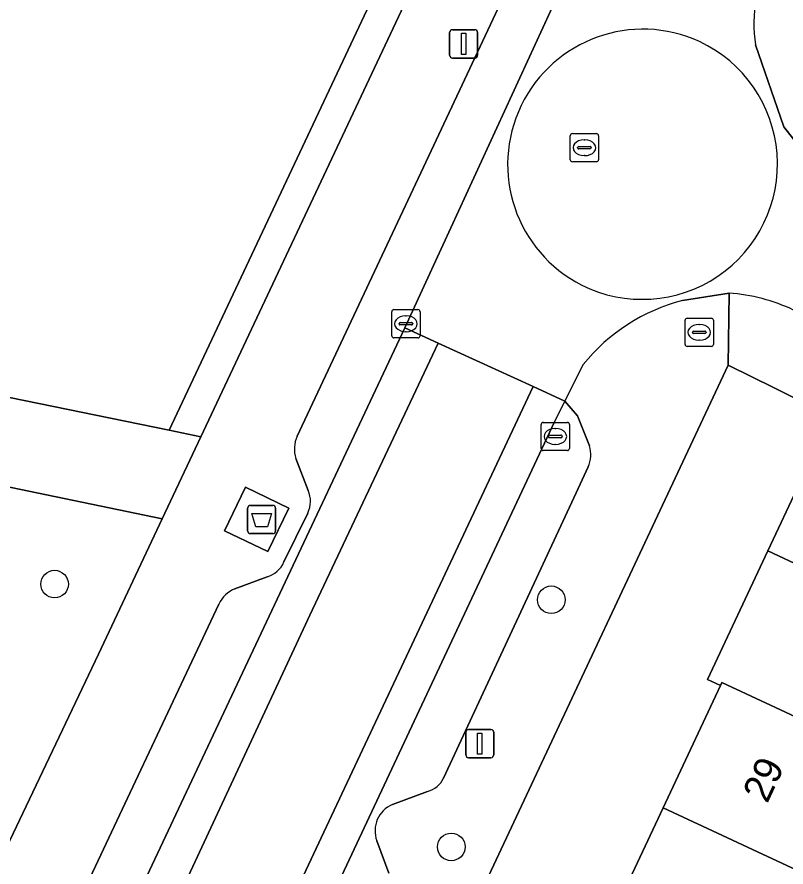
# Model space of a CAD drawing. Extents: x 159817 to 160765, y 380688 to 381638.
# Drawn here: x 160172.67 to 160199.9, y 381469.78 to 381499.89 of the extents above; entities that cross this region are included whole.
import ezdxf

# ---------------------------------------------------------------- set-up
doc = ezdxf.new("R2010")
doc.units = 0
for name, color, linetype in [('IMGEO_Afval_apart_plaats', 7, 'Continuous'), ('IMGEO_Boom', 7, 'Continuous'), ('IMGEO_Brandkraan', 7, 'Continuous'), ('IMGEO_Erf', 7, 'Continuous'), ('IMGEO_Groenvoorziening', 7, 'Continuous'), ('IMGEO_Hek', 7, 'Continuous'), ('IMGEO_Kolk', 7, 'Continuous'), ('IMGEO_Lichtmast', 7, 'Continuous'), ('IMGEO_Pand', 7, 'Continuous'), ('IMGEO_Pand_nummerreeks', 7, 'Continuous'), ('IMGEO_Parkeervlak_open', 7, 'Continuous'), ('IMGEO_Rijbaan_lokaal_gesloten', 7, 'Continuous'), ('IMGEO_Rijbaan_lokaal_open', 7, 'Continuous'), ('IMGEO_Rioolput', 7, 'Continuous'), ('IMGEO_Voetpad_gesloten', 7, 'Continuous'), ('IMGEO_Voetpad_open', 7, 'Continuous')]:
    doc.layers.add(name, color=color, linetype=linetype)

msp = doc.modelspace()

# ---------------------------------------------------------------- linework, layer by layer
at = {"layer": 'IMGEO_Afval_apart_plaats'}
for p, q in [((160180.842, 381481.69), (160180.842, 381482.49)), ((160180.842, 381482.49), (160180.842, 381481.69)), ((160180.942, 381482.59), (160181.732, 381482.59)), ((160181.732, 381482.59), (160180.942, 381482.59)), ((160181.832, 381482.49), (160181.832, 381481.69)), ((160181.832, 381481.69), (160181.832, 381482.49)), ((160181.732, 381481.59), (160180.942, 381481.59)), ((160180.942, 381481.59), (160181.732, 381481.59))]:
    msp.add_line(p, q, dxfattribs=at)
msp.add_lwpolyline([(160180.985, 381482.304), (160181.689, 381482.304), (160181.54, 381481.834), (160181.134, 381481.834), (160180.985, 381482.304)], dxfattribs=at)
for centre, start, end in [((160180.942, 381482.49), 90, 180), ((160180.942, 381482.49), 90, 180), ((160181.732, 381482.49), 0, 90), ((160181.732, 381482.49), 360, 90), ((160180.942, 381481.69), 180, 270), ((160180.942, 381481.69), 180, 270), ((160181.732, 381481.69), 270, 0), ((160181.732, 381481.69), 270, 0)]:
    msp.add_arc(centre, 0.1, start, end, dxfattribs=at)
at = {"layer": 'IMGEO_Boom'}
for centre in [(160174.006, 381479.801), (160191.593, 381479.246), (160188.052, 381470.494)]:
    msp.add_circle(centre, 0.489, dxfattribs=at)
at = {"layer": 'IMGEO_Brandkraan'}
for p, q in [((160196.331, 381488.293), (160196.331, 381489.145)), ((160196.406, 381489.219), (160197.258, 381489.219)), ((160197.332, 381489.145), (160197.332, 381488.293)), ((160196.819, 381488.999), (160196.844, 381488.999)), ((160196.59, 381488.713), (160196.59, 381488.725)), ((160197.028, 381488.676), (160196.63, 381488.676)), ((160196.633, 381488.762), (160197.031, 381488.762)), ((160197.074, 381488.725), (160197.074, 381488.713)), ((160197.258, 381488.219), (160196.406, 381488.219)), ((160196.842, 381488.439), (160196.817, 381488.439))]:
    msp.add_line(p, q, dxfattribs=at)
for points in [[(160196.331, 381488.293), (160196.331, 381489.145)], [(160196.406, 381489.219), (160197.258, 381489.219)], [(160197.332, 381489.145), (160197.332, 381488.293)], [(160197.258, 381488.219), (160196.406, 381488.219)]]:
    msp.add_lwpolyline(points, dxfattribs=at)
for centre, radius, start, end in [((160196.408, 381489.143), 0.0765, 91.552, 178.448), ((160196.408, 381489.143), 0.0765, 91.552, 178.448), ((160197.256, 381489.143), 0.0765, 1.552, 88.448), ((160197.256, 381489.143), 0.0765, 1.552, 88.448), ((160196.63, 381488.722), 0.0403, 85.8775, 175.7526), ((160196.627, 381488.712), 0.0366, 178.938, 274.7102), ((160197.031, 381488.719), 0.043, 264.8664, 352.4533), ((160197.035, 381488.724), 0.0386, 1.7309, 96.639), ((160196.408, 381488.295), 0.0765, 181.552, 268.448), ((160196.408, 381488.295), 0.0765, 181.552, 268.448), ((160197.256, 381488.295), 0.0765, 271.552, 358.448), ((160197.256, 381488.295), 0.0765, 271.552, 358.448)]:
    msp.add_arc(centre, radius, start, end, dxfattribs=at)
for centre, major_axis, ratio, start_param, end_param in [((160196.818, 381488.719), (-0.387, 0.002), 0.722429, 4.712389, 7.853982), ((160196.843, 381488.719), (-0.39, 0.002), 0.717154, 1.570796, 4.712389)]:
    msp.add_ellipse(centre, major_axis=major_axis, ratio=ratio, start_param=start_param, end_param=end_param, dxfattribs=at)
at = {"layer": 'IMGEO_Erf'}
msp.add_lwpolyline([(160172.106, 381420.527), (160173.906, 381424.363), (160175.92, 381428.657), (160177.933, 381432.951), (160179.947, 381437.246), (160181.961, 381441.54), (160183.974, 381445.834), (160185.989, 381450.129), (160188.002, 381454.423), (160190.016, 381458.718), (160192.029, 381463.01), (160194.069, 381467.36), (160193.546, 381467.606), (160195.55, 381471.879), (160197.584, 381476.216), (160197.129, 381476.429), (160199.262, 381480.978), (160201.503, 381485.755), (160199.508, 381486.738), (160197.851, 381487.555), (160159.202, 381405.137)], dxfattribs=at)
at = {"layer": 'IMGEO_Groenvoorziening'}
for points in [[(160191.703, 381518.048), (160185.933, 381521.407), (160184.737, 381521.011), (160180.794, 381517.52), (160179.28, 381519.057), (160153.811, 381495.399), (160153.722, 381495.317), (160156.136, 381492.677), (160156.718, 381492.041), (160160.793, 381496.052), (160160.238, 381496.64), (160161.494, 381497.825), (160180.912, 381516.008), (160181.534, 381516.692), (160190.545, 381511.66), (160189.969, 381510.58), (160178.153, 381485.454), (160178.058, 381485.251), (160179.181, 381485.02), (160192.336, 381512.972), (160190.484, 381514.325)], [(160190.545, 381511.66), (160181.534, 381516.692), (160180.912, 381516.008), (160161.494, 381497.825), (160163.145, 381496.074), (160164.913, 381494.072), (160171.689, 381486.562), (160171.879, 381486.523), (160178.058, 381485.251), (160178.153, 381485.454), (160189.969, 381510.58)], [(160175.558, 381477.316), (160177.812, 381482.109), (160171.208, 381483.478), (160170.5, 381479.666), (160170.422, 381478.32), (160171.443, 381473.914), (160172.308, 381470.473)]]:
    msp.add_lwpolyline(points, close=True, dxfattribs=at)
at = {"layer": 'IMGEO_Hek'}
msp.add_lwpolyline([(160178.058, 381485.251), (160178.153, 381485.454), (160189.969, 381510.58), (160190.545, 381511.66)], dxfattribs=at)
at = {"layer": 'IMGEO_Kolk'}
for p, q in [((160185.945, 381488.596), (160185.945, 381489.448)), ((160186.02, 381489.522), (160186.872, 381489.522)), ((160186.946, 381489.448), (160186.946, 381488.596)), ((160186.433, 381489.302), (160186.458, 381489.302)), ((160186.204, 381489.016), (160186.204, 381489.028)), ((160186.642, 381488.979), (160186.244, 381488.979)), ((160186.247, 381489.065), (160186.645, 381489.065)), ((160186.688, 381489.028), (160186.688, 381489.016)), ((160186.872, 381488.522), (160186.02, 381488.522)), ((160186.456, 381488.742), (160186.431, 381488.742)), ((160191.311, 381485.531), (160192.163, 381485.531)), ((160191.236, 381484.605), (160191.236, 381485.457)), ((160191.724, 381485.311), (160191.749, 381485.311)), ((160192.237, 381485.457), (160192.237, 381484.605)), ((160191.495, 381485.025), (160191.495, 381485.037)), ((160191.933, 381484.988), (160191.535, 381484.988)), ((160191.538, 381485.074), (160191.936, 381485.074)), ((160191.979, 381485.037), (160191.979, 381485.025)), ((160191.747, 381484.751), (160191.722, 381484.751)), ((160192.163, 381484.531), (160191.311, 381484.531))]:
    msp.add_line(p, q, dxfattribs=at)
for points in [[(160185.945, 381488.596), (160185.945, 381489.448)], [(160186.02, 381489.522), (160186.872, 381489.522)], [(160186.946, 381489.448), (160186.946, 381488.596)], [(160186.872, 381488.522), (160186.02, 381488.522)], [(160191.311, 381485.531), (160192.163, 381485.531)], [(160191.236, 381484.605), (160191.236, 381485.457)], [(160192.237, 381485.457), (160192.237, 381484.605)], [(160192.163, 381484.531), (160191.311, 381484.531)]]:
    msp.add_lwpolyline(points, dxfattribs=at)
for centre, radius, start, end in [((160186.022, 381489.446), 0.0765, 91.552, 178.448), ((160186.022, 381489.446), 0.0765, 91.552, 178.448), ((160186.87, 381489.446), 0.0765, 1.552, 88.448), ((160186.87, 381489.446), 0.0765, 1.552, 88.448), ((160186.244, 381489.025), 0.0403, 85.8775, 175.7526), ((160186.241, 381489.015), 0.0366, 178.938, 274.7102), ((160186.645, 381489.022), 0.043, 264.8664, 352.4533), ((160186.649, 381489.027), 0.0386, 1.7309, 96.639), ((160186.022, 381488.598), 0.0765, 181.552, 268.448), ((160186.022, 381488.598), 0.0765, 181.552, 268.448), ((160186.87, 381488.598), 0.0765, 271.552, 358.448), ((160186.87, 381488.598), 0.0765, 271.552, 358.448), ((160191.313, 381485.455), 0.0765, 91.552, 178.448), ((160191.313, 381485.455), 0.0765, 91.552, 178.448), ((160192.161, 381485.455), 0.0765, 1.552, 88.448), ((160192.161, 381485.455), 0.0765, 1.552, 88.448), ((160191.535, 381485.034), 0.0403, 85.8775, 175.7526), ((160191.532, 381485.024), 0.0366, 178.938, 274.7102), ((160191.936, 381485.031), 0.043, 264.8664, 352.4533), ((160191.94, 381485.036), 0.0386, 1.7309, 96.639), ((160191.313, 381484.607), 0.0765, 181.552, 268.448), ((160191.313, 381484.607), 0.0765, 181.552, 268.448), ((160192.161, 381484.607), 0.0765, 271.552, 358.448), ((160192.161, 381484.607), 0.0765, 271.552, 358.448)]:
    msp.add_arc(centre, radius, start, end, dxfattribs=at)
for centre, major_axis, ratio, start_param, end_param in [((160186.432, 381489.022), (-0.387, 0.002), 0.722429, 4.712389, 7.853982), ((160186.457, 381489.022), (-0.39, 0.002), 0.717154, 1.570796, 4.712389), ((160191.723, 381485.031), (-0.387, 0.002), 0.722429, 4.712389, 7.853982), ((160191.748, 381485.031), (-0.39, 0.002), 0.717154, 1.570796, 4.712389)]:
    msp.add_ellipse(centre, major_axis=major_axis, ratio=ratio, start_param=start_param, end_param=end_param, dxfattribs=at)
at = {"layer": 'IMGEO_Lichtmast'}
for p, q in [((160187.993, 381498.535), (160187.993, 381499.335)), ((160187.993, 381499.335), (160187.993, 381498.535)), ((160188.093, 381499.435), (160188.883, 381499.435)), ((160188.883, 381499.435), (160188.093, 381499.435)), ((160188.983, 381499.335), (160188.983, 381498.535)), ((160188.983, 381498.535), (160188.983, 381499.335)), ((160188.883, 381498.435), (160188.093, 381498.435)), ((160188.093, 381498.435), (160188.883, 381498.435)), ((160188.666, 381474.653), (160189.456, 381474.653)), ((160189.456, 381474.653), (160188.666, 381474.653)), ((160188.566, 381473.753), (160188.566, 381474.553)), ((160188.566, 381474.553), (160188.566, 381473.753)), ((160189.556, 381474.553), (160189.556, 381473.753)), ((160189.556, 381473.753), (160189.556, 381474.553)), ((160189.456, 381473.653), (160188.666, 381473.653)), ((160188.666, 381473.653), (160189.456, 381473.653))]:
    msp.add_line(p, q, dxfattribs=at)
for points in [[(160188.413, 381499.31), (160188.563, 381499.31), (160188.563, 381498.56), (160188.413, 381498.56), (160188.413, 381499.31)], [(160188.986, 381474.528), (160189.136, 381474.528), (160189.136, 381473.778), (160188.986, 381473.778), (160188.986, 381474.528)]]:
    msp.add_lwpolyline(points, dxfattribs=at)
for centre, start, end in [((160188.093, 381499.335), 90, 180), ((160188.093, 381499.335), 90, 180), ((160188.883, 381499.335), 0, 90), ((160188.883, 381499.335), 360, 90), ((160188.093, 381498.535), 180, 270), ((160188.093, 381498.535), 180, 270), ((160188.883, 381498.535), 270, 0), ((160188.883, 381498.535), 270, 0), ((160188.666, 381474.553), 90, 180), ((160188.666, 381474.553), 90, 180), ((160189.456, 381474.553), 0, 90), ((160189.456, 381474.553), 360, 90), ((160188.666, 381473.753), 180, 270), ((160188.666, 381473.753), 180, 270), ((160189.456, 381473.753), 270, 0), ((160189.456, 381473.753), 270, 0)]:
    msp.add_arc(centre, 0.1, start, end, dxfattribs=at)
at = {"layer": 'IMGEO_Pand'}
for points in [[(160199.262, 381480.978), (160212.172, 381474.921), (160213.286, 381477.297), (160207.601, 381479.963), (160208.729, 381482.367), (160201.503, 381485.755)], [(160199.262, 381480.978), (160197.129, 381476.429), (160197.584, 381476.216), (160197.634, 381476.32), (160204.898, 381472.932), (160210.1, 381470.506), (160211.168, 381472.781), (160212.172, 381474.921)], [(160195.55, 381471.879), (160208.007, 381466.071), (160209.172, 381468.554), (160203.985, 381470.986), (160204.898, 381472.932), (160197.634, 381476.32), (160197.584, 381476.216)], [(160195.55, 381471.879), (160193.546, 381467.606), (160194.069, 381467.36), (160200.865, 381464.184), (160201.848, 381466.454), (160207.044, 381464.017), (160210.489, 381462.401), (160211.452, 381464.455), (160208.007, 381466.071)]]:
    msp.add_lwpolyline(points, close=True, dxfattribs=at)
at = {"layer": 'IMGEO_Parkeervlak_open'}
for points in [[(160167.066, 381447.717), (160169.392, 381452.674), (160175.477, 381465.647), (160186.405, 381488.877), (160193.743, 381504.831), (160197.176, 381511.876), (160198.669, 381515.096)], [(160195.788, 381513.154), (160189.615, 381500), (160182.592, 381485.039)], [(160192.945, 381484.698), (160192.525, 381485.762), (160192.07, 381486.28), (160191.707, 381485.544), (160172.744, 381445.075)], [(160182.552, 381484.252), (160182.981, 381483.117)], [(160187.781, 381472.925), (160192.469, 381483.037), (160192.902, 381483.951)], [(160182.972, 381482.319), (160182.128, 381480.588)], [(160181.531, 381480.058), (160180.392, 381479.639)], [(160179.823, 381479.094), (160174.497, 381467.781), (160166.645, 381451.002)], [(160185.968, 381471.995), (160187.21, 381472.46)], [(160185.838, 381469.56), (160185.415, 381470.712)]]:
    msp.add_lwpolyline(points, dxfattribs=at)
for centre, radius, start, end in [((160183.567, 381484.595), 1.071, 155.5128, 198.6679), ((160191.908, 381484.383), 1.084, 336.5201, 16.8908), ((160182.132, 381482.728), 0.934, 334.0683, 24.6394), ((160181.269, 381480.954), 0.934, 286.2929, 336.9027), ((160180.791, 381478.653), 1.063, 112.0189, 155.5127), ((160186.998, 381473.304), 0.87, 284.1188, 334.1972), ((160186.358, 381471.066), 1.007, 112.7833, 200.5826)]:
    msp.add_arc(centre, radius, start, end, dxfattribs=at)
at = {"layer": 'IMGEO_Rijbaan_lokaal_gesloten'}
for points in [[(160183.049, 381478.7), (160187.589, 381488.337), (160186.405, 381488.877), (160175.477, 381465.647), (160169.392, 381452.674), (160167.066, 381447.717), (160166.977, 381447.507), (160168.22, 381446.905), (160169.494, 381449.607)], [(160171.48, 381445.326), (160172.919, 381448.379), (160183.534, 381471.022), (160190.948, 381486.805), (160187.589, 381488.337), (160183.049, 381478.7), (160169.494, 381449.607), (160168.22, 381446.905)], [(160191.707, 381485.544), (160192.07, 381486.28), (160190.948, 381486.805), (160183.534, 381471.022), (160172.919, 381448.379), (160171.48, 381445.326), (160172.606, 381444.781), (160172.744, 381445.075)]]:
    msp.add_lwpolyline(points, close=True, dxfattribs=at)
at = {"layer": 'IMGEO_Rijbaan_lokaal_open'}
for points in [[(160199.46, 381502.043), (160198.355, 381502.582), (160195.057, 381504.19), (160193.743, 381504.831), (160186.405, 381488.877), (160187.589, 381488.337), (160190.948, 381486.805), (160192.07, 381486.28), (160192.726, 381487.58)], [(160201.037, 381494.466), (160199.827, 381495.992), (160198.827, 381498.898)], [(160196.239, 381489.845), (160197.886, 381490.111)]]:
    msp.add_lwpolyline(points, dxfattribs=at)
for centre, radius, start, end in [((160203.24, 381499.646), 4.476, 147.6185, 189.6215), ((160194.839, 381494.665), 4.79, 65.275, 243.0875), ((160194.839, 381494.665), 4.79, 65.275, 243.0875), ((160194.812, 381494.678), 4.79, 243.4503, 64.9123), ((160194.812, 381494.678), 4.79, 243.4503, 64.9123), ((160197.374, 381483.531), 6.6, 64.9285, 85.5523), ((160197.901, 381483.41), 6.646, 104.4831, 141.1405)]:
    msp.add_arc(centre, radius, start, end, dxfattribs=at)
at = {"layer": 'IMGEO_Rioolput'}
for p, q in [((160192.342, 381495.758), (160193.194, 381495.758)), ((160192.267, 381494.832), (160192.267, 381495.684)), ((160192.755, 381495.538), (160192.78, 381495.538)), ((160193.268, 381495.684), (160193.268, 381494.832)), ((160192.526, 381495.252), (160192.526, 381495.264)), ((160192.964, 381495.215), (160192.566, 381495.215)), ((160192.569, 381495.301), (160192.967, 381495.301)), ((160193.01, 381495.264), (160193.01, 381495.252)), ((160192.778, 381494.978), (160192.753, 381494.978)), ((160193.194, 381494.758), (160192.342, 381494.758))]:
    msp.add_line(p, q, dxfattribs=at)
for points in [[(160192.342, 381495.758), (160193.194, 381495.758)], [(160192.267, 381494.832), (160192.267, 381495.684)], [(160193.268, 381495.684), (160193.268, 381494.832)], [(160193.194, 381494.758), (160192.342, 381494.758)]]:
    msp.add_lwpolyline(points, dxfattribs=at)
for centre, radius, start, end in [((160192.344, 381495.682), 0.0765, 91.552, 178.448), ((160192.344, 381495.682), 0.0765, 91.552, 178.448), ((160193.192, 381495.682), 0.0765, 1.552, 88.448), ((160193.192, 381495.682), 0.0765, 1.552, 88.448), ((160192.566, 381495.261), 0.0403, 85.8775, 175.7526), ((160192.563, 381495.251), 0.0366, 178.938, 274.7102), ((160192.967, 381495.258), 0.043, 264.8664, 352.4533), ((160192.971, 381495.263), 0.0386, 1.7309, 96.639), ((160192.344, 381494.834), 0.0765, 181.552, 268.448), ((160192.344, 381494.834), 0.0765, 181.552, 268.448), ((160193.192, 381494.834), 0.0765, 271.552, 358.448), ((160193.192, 381494.834), 0.0765, 271.552, 358.448)]:
    msp.add_arc(centre, radius, start, end, dxfattribs=at)
for centre, major_axis, ratio, start_param, end_param in [((160192.754, 381495.258), (-0.387, 0.002), 0.722429, 4.712389, 7.853982), ((160192.779, 381495.258), (-0.39, 0.002), 0.717154, 1.570796, 4.712389)]:
    msp.add_ellipse(centre, major_axis=major_axis, ratio=ratio, start_param=start_param, end_param=end_param, dxfattribs=at)
at = {"layer": 'IMGEO_Voetpad_gesloten'}
msp.add_lwpolyline([(160157.998, 381486.215), (160171.208, 381483.478), (160177.812, 381482.109), (160179.181, 381485.02), (160178.058, 381485.251), (160171.879, 381486.523), (160171.689, 381486.562), (160159.944, 381488.963)], dxfattribs=at)
msp.add_lwpolyline([(160182.295, 381482.496), (160180.763, 381483.233), (160180.022, 381481.692), (160181.554, 381480.955)], close=True, dxfattribs=at)
at = {"layer": 'IMGEO_Voetpad_open'}
for points in [[(160206.616, 381533.476), (160206.883, 381534.087), (160209.364, 381540.783), (160205.159, 381542.446), (160202.654, 381536.022), (160198.877, 381526.275), (160195.893, 381520.505), (160195.088, 381518.813), (160193.368, 381515.165), (160192.336, 381512.972), (160179.181, 381485.02), (160177.812, 381482.109), (160175.558, 381477.316), (160172.308, 381470.473), (160163.19, 381450.85), (160161.614, 381447.576), (160160.509, 381445.278)], [(160182.592, 381485.039), (160189.615, 381500), (160195.788, 381513.154)], [(160198.827, 381498.898), (160199.827, 381495.992), (160201.037, 381494.466)], [(160197.851, 381487.555), (160197.886, 381490.111), (160196.239, 381489.845)], [(160197.886, 381490.111), (160197.851, 381487.555), (160199.508, 381486.738), (160201.503, 381485.755), (160208.729, 381482.367), (160224.708, 381474.916), (160229.374, 381472.728), (160230.704, 381472.104), (160233.402, 381470.842), (160236.296, 381469.456), (160238.635, 381468.361), (160242.975, 381466.33), (160250.856, 381462.684), (160254.643, 381462.217)], [(160192.726, 381487.58), (160192.07, 381486.28), (160192.525, 381485.762), (160192.945, 381484.698)], [(160118.21, 381314.096), (160118.127, 381317.544), (160158.582, 381403.815), (160159.202, 381405.137), (160197.851, 381487.555)], [(160182.981, 381483.117), (160182.552, 381484.252)], [(160192.902, 381483.951), (160192.469, 381483.037), (160187.781, 381472.925)], [(160182.128, 381480.588), (160182.972, 381482.319)], [(160180.392, 381479.639), (160181.531, 381480.058)], [(160166.645, 381451.002), (160174.497, 381467.781), (160179.823, 381479.094)], [(160187.21, 381472.46), (160185.968, 381471.995)], [(160185.415, 381470.712), (160185.838, 381469.56)]]:
    msp.add_lwpolyline(points, dxfattribs=at)
msp.add_lwpolyline([(160182.295, 381482.496), (160181.554, 381480.955), (160180.022, 381481.692), (160180.763, 381483.233)], close=True, dxfattribs=at)
for centre, radius, start, end in [((160203.24, 381499.646), 4.476, 147.6185, 189.6215), ((160197.374, 381483.531), 6.6, 64.9285, 85.5523), ((160197.901, 381483.41), 6.646, 104.4831, 141.1405), ((160183.567, 381484.595), 1.071, 155.5128, 198.6679), ((160191.908, 381484.383), 1.084, 336.5201, 16.8908), ((160182.132, 381482.728), 0.934, 334.0683, 24.6394), ((160181.269, 381480.954), 0.934, 286.2929, 336.9027), ((160180.791, 381478.653), 1.063, 112.0189, 155.5127), ((160186.998, 381473.304), 0.87, 284.1188, 334.1972), ((160186.358, 381471.066), 1.007, 112.7833, 200.5826)]:
    msp.add_arc(centre, radius, start, end, dxfattribs=at)

# ---------------------------------------------------------------- texts
at = {"layer": 'IMGEO_Pand_nummerreeks'}
msp.add_text('29', height=1, rotation=64.9831, dxfattribs=at).set_placement((160199.239, 381472.004))

doc.saveas('drawing.dxf')
